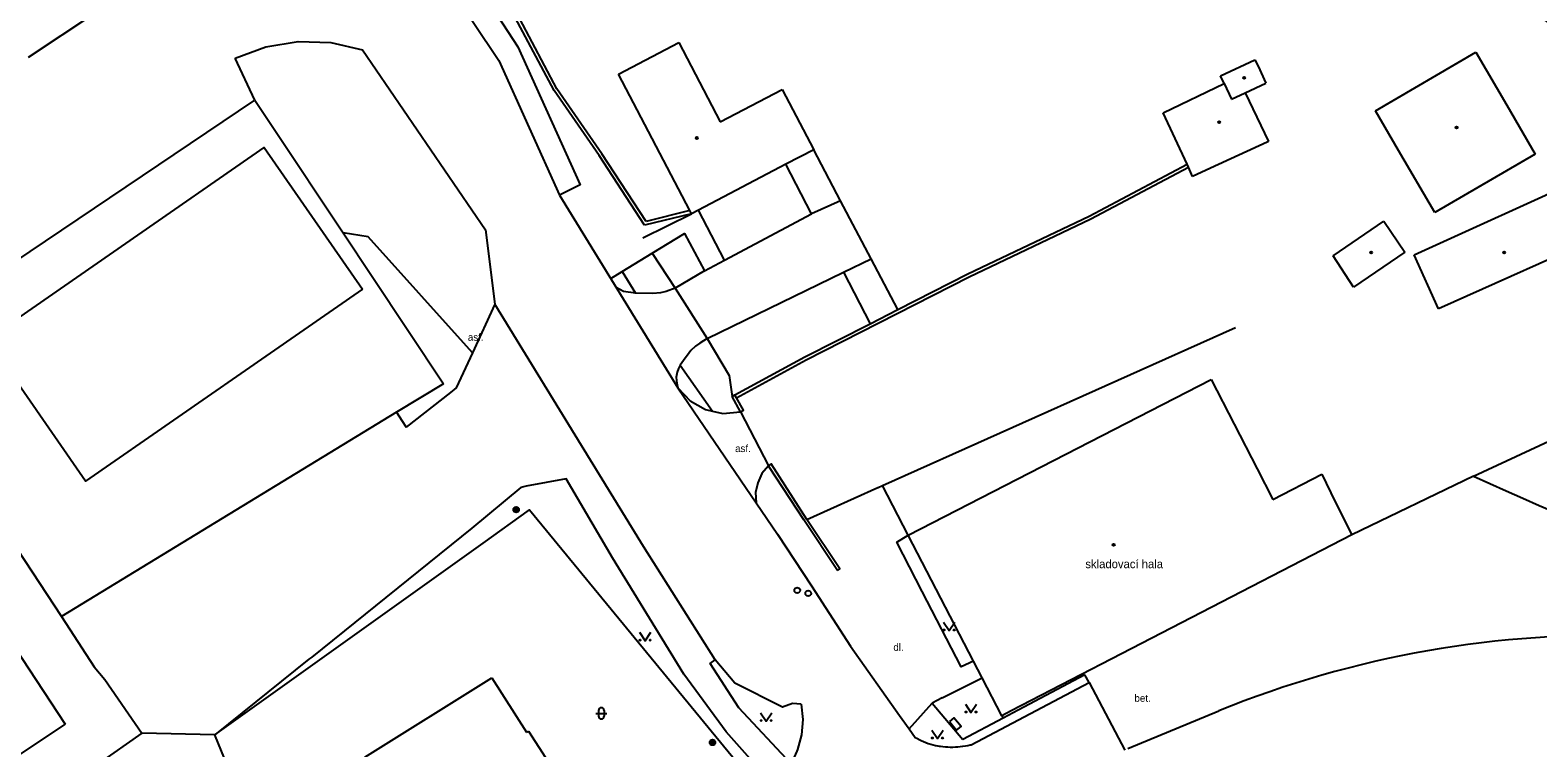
# Model space of a CAD drawing. Extents: x -596024 to -594475, y -1163820 to -1161957.
# Drawn here: x -595757.5 to -595623.3, y -1163560.7 to -1163496.8 of the extents above; entities that cross this region are included whole.
import ezdxf

# ---------------------------------------------------------------- set-up
doc = ezdxf.new("R2010")
doc.units = 0
for name, color, linetype in [('Level 10', 7, 'Continuous'), ('Level 11', 7, 'Continuous'), ('Level 24', 7, 'Continuous'), ('Level 25', 7, 'Continuous'), ('Level 28', 7, 'Continuous'), ('Level 36', 7, 'Continuous'), ('Level 39', 7, 'Continuous'), ('Level 40', 7, 'Continuous'), ('Level 41', 7, 'Continuous'), ('Level 5', 7, 'Continuous'), ('Level 7', 7, 'Continuous'), ('Level 8', 7, 'Continuous')]:
    doc.layers.add(name, color=color, linetype=linetype)

msp = doc.modelspace()

# ---------------------------------------------------------------- linework, layer by layer
at = {"layer": 'Level 10'}
for points in [[(-595757.92, -1163453.09), (-595741.69, -1163476.98), (-595741.56, -1163482.89), (-595743.36, -1163486.36), (-595745.78, -1163489.78), (-595748.3, -1163492.49), (-595751.79, -1163495.34), (-595757.69, -1163499.28)], [(-595724.78, -1163487.56), (-595722.54, -1163489.46), (-595715.79, -1163499.55), (-595710.39, -1163511.53)], [(-595739.26, -1163499.32), (-595736.53, -1163498.31), (-595733.66, -1163497.84), (-595730.76, -1163497.93), (-595727.92, -1163498.58)], [(-595737.51, -1163503.08), (-595739.26, -1163499.32)], [(-595727.92, -1163498.58), (-595716.98, -1163514.63)], [(-595710.39, -1163511.53), (-595699.85, -1163528.68)], [(-595699.85, -1163528.68), (-595692.89, -1163538.92)], [(-595692.89, -1163538.92), (-595690.99, -1163541.72), (-595687.96, -1163546.32)], [(-595696.54, -1163552.92), (-595702.92, -1163542.83)], [(-595687.96, -1163546.32), (-595684.48, -1163551.68)], [(-595684.48, -1163551.68), (-595680.12, -1163557.86), (-595679.26, -1163559.07), (-595678.73, -1163559.82)], [(-595688.87, -1163556.85), (-595689.64, -1163556.8), (-595690.53, -1163557.12), (-595694.78, -1163555), (-595696.54, -1163552.92)], [(-595673.75, -1163560.47), (-595663.25, -1163554.94)], [(-595688.87, -1163556.85), (-595688.72, -1163558.23), (-595688.85, -1163559.59), (-595689.21, -1163560.91), (-595689.27, -1163561.04), (-595689.77, -1163562.16)], [(-595659.79, -1163560.82), (-595651.7, -1163557.46)], [(-595678.73, -1163559.82), (-595678.58, -1163559.9), (-595678.31, -1163560.04), (-595678.19, -1163560.1), (-595677.98, -1163560.19), (-595677.78, -1163560.27), (-595677.57, -1163560.35), (-595677.35, -1163560.42), (-595677.14, -1163560.48), (-595676.92, -1163560.53), (-595676.88, -1163560.54), (-595676.74, -1163560.56), (-595676.7, -1163560.57), (-595676.6, -1163560.59), (-595676.48, -1163560.61), (-595676.26, -1163560.64), (-595676.04, -1163560.66), (-595675.82, -1163560.67), (-595675.6, -1163560.68), (-595675.37, -1163560.68), (-595675.15, -1163560.67), (-595674.93, -1163560.65), (-595674.71, -1163560.63), (-595674.49, -1163560.6), (-595674.25, -1163560.57), (-595674.03, -1163560.53), (-595673.82, -1163560.49), (-595673.75, -1163560.47)]]:
    msp.add_lwpolyline(points, dxfattribs=at)
at = {"layer": 'Level 11'}
for points in [[(-595629.04, -1163536.55), (-595591.66, -1163519.19), (-595606.47, -1163494.58), (-595616.79, -1163500.27), (-595661.7, -1163466.96)], [(-595724.78, -1163487.56), (-595723.56, -1163485.84), (-595720.72, -1163488.13), (-595714.1, -1163498.32), (-595708.56, -1163510.62), (-595710.39, -1163511.53)], [(-595727.92, -1163519.9), (-595752.59, -1163537), (-595761.34, -1163524.38), (-595736.67, -1163507.28), (-595727.92, -1163519.9)], [(-595685.37, -1163512.03), (-595687.96, -1163513.19), (-595690.25, -1163508.78)], [(-595695.71, -1163517.32), (-595698.03, -1163512.86)], [(-595702.96, -1163515.34), (-595698.64, -1163513.18)], [(-595697.49, -1163518.27), (-595695.71, -1163517.32), (-595687.96, -1163513.19)], [(-595718.15, -1163525.58), (-595727.42, -1163515.25), (-595729.65, -1163514.89)], [(-595716.98, -1163514.63), (-595716.14, -1163521.25), (-595718.15, -1163525.58), (-595719.58, -1163528.68), (-595720.1, -1163529.1), (-595724.03, -1163532.2)], [(-595702.14, -1163516.71), (-595699.27, -1163514.93), (-595697.49, -1163518.27), (-595700.08, -1163519.81)], [(-595705.83, -1163518.95), (-595704.8, -1163518.33), (-595702.14, -1163516.71), (-595700.08, -1163519.81), (-595697.26, -1163524.31), (-595695.28, -1163527.59), (-595695.03, -1163529.45)], [(-595704.8, -1163518.33), (-595703.62, -1163520.26)], [(-595697.26, -1163524.31), (-595685.1, -1163518.4), (-595682.65, -1163517.21)], [(-595685.1, -1163518.4), (-595682.75, -1163522.98)], [(-595700.08, -1163519.81), (-595700.89, -1163520.12), (-595701.41, -1163520.22), (-595702.07, -1163520.28), (-595703.62, -1163520.26), (-595704.69, -1163520.12), (-595705.34, -1163519.75)], [(-595707.63, -1163535.14), (-595716.14, -1163521.25)], [(-595688.37, -1163540.4), (-595682.06, -1163537.57), (-595682.03, -1163537.56), (-595681.63, -1163537.38), (-595650.22, -1163523.31)], [(-595697.26, -1163524.31), (-595697.9, -1163524.7), (-595698.28, -1163524.99), (-595698.7, -1163525.37), (-595698.86, -1163525.57), (-595699.36, -1163526.24), (-595699.66, -1163526.68), (-595699.79, -1163526.97), (-595699.93, -1163527.3), (-595700, -1163527.75), (-595699.99, -1163528.04), (-595699.96, -1163528.28), (-595699.85, -1163528.68)], [(-595699.66, -1163526.68), (-595696.76, -1163530.76)], [(-595699.85, -1163528.68), (-595698.77, -1163529.84), (-595697.39, -1163530.62), (-595696.76, -1163530.76), (-595695.85, -1163530.96), (-595694.27, -1163530.82)], [(-595724.9, -1163530.86), (-595724.43, -1163531.59), (-595724.03, -1163532.2)], [(-595702.92, -1163542.83), (-595707.63, -1163535.14)], [(-595691.79, -1163535.63), (-595692.37, -1163536.32), (-595692.75, -1163537.14), (-595692.93, -1163538.02), (-595692.89, -1163538.92)], [(-595705.66, -1163543.84), (-595709.8, -1163536.8), (-595713.35, -1163537.46), (-595713.83, -1163537.55), (-595718.19, -1163541.19), (-595732.45, -1163552.66), (-595732.7, -1163552.86), (-595741.07, -1163559.59)], [(-595629.04, -1163536.55), (-595639.87, -1163541.78)], [(-595679.34, -1163541.81), (-595681.63, -1163537.38)], [(-595673.54, -1163553.03), (-595674.63, -1163553.52), (-595678.1, -1163546.82), (-595680.36, -1163542.44), (-595679.34, -1163541.81)], [(-595695.54, -1163559.33), (-595699.31, -1163554.2), (-595705.66, -1163543.84)], [(-595694.42, -1163557.18), (-595696.97, -1163553.23), (-595696.54, -1163552.92)], [(-595676.32, -1163556.3), (-595672.77, -1163554.51)], [(-595689.77, -1163562.16), (-595694.42, -1163557.18)], [(-595679.26, -1163559.07), (-595677.22, -1163556.78)], [(-595671.02, -1163557.89), (-595670.91, -1163558.1)], [(-595691.28, -1163564.14), (-595695.54, -1163559.33)]]:
    msp.add_lwpolyline(points, dxfattribs=at)
for centre, radius, start, end in [((-595508.74, -1163274.35), 288.48, 245.3546, 255.5395), ((-595617.48, -1163641.17), 90.43, 87.6683, 112.2356)]:
    msp.add_arc(centre, radius, start, end, dxfattribs=at)
at = {"layer": 'Level 24'}
msp.add_lwpolyline([(-595675.67, -1163558.4), (-595675.04, -1163559.18), (-595674.65, -1163558.86), (-595675.28, -1163558.08)], close=True, dxfattribs=at)
at = {"layer": 'Level 25'}
for centre, radius in [((-595714.25, -1163539.54), 0.25), ((-595714.25, -1163539.54), 0.2), ((-595714.25, -1163539.54), 0.15), ((-595714.25, -1163539.54), 0.1), ((-595714.25, -1163539.54), 0.05), ((-595696.77, -1163560.27), 0.25), ((-595696.77, -1163560.27), 0.2), ((-595696.77, -1163560.27), 0.15), ((-595696.77, -1163560.27), 0.1), ((-595696.77, -1163560.27), 0.05)]:
    msp.add_circle(centre, radius, dxfattribs=at)
at = {"layer": 'Level 28'}
for centre in [(-595689.23, -1163546.72), (-595688.25, -1163546.99)]:
    msp.add_circle(centre, 0.25, dxfattribs=at)
at = {"layer": 'Level 36'}
for p, q in [((-595707.17, -1163557.68), (-595706.17, -1163557.68)), ((-595706.92, -1163557.43), (-595706.92, -1163557.93)), ((-595706.42, -1163557.43), (-595706.42, -1163557.93))]:
    msp.add_line(p, q, dxfattribs=at)
for points in [[(-595703.27, -1163550.46), (-595702.77, -1163551.21), (-595702.27, -1163550.46)], [(-595676.21, -1163549.55), (-595675.71, -1163550.3), (-595675.21, -1163549.55)], [(-595674.26, -1163556.86), (-595673.76, -1163557.61), (-595673.26, -1163556.86)], [(-595692.49, -1163557.62), (-595691.99, -1163558.37), (-595691.49, -1163557.62)], [(-595677.25, -1163559.17), (-595676.75, -1163559.92), (-595676.25, -1163559.17)]]:
    msp.add_lwpolyline(points, dxfattribs=at)
for centre in [(-595676.16, -1163550.25), (-595675.26, -1163550.25), (-595703.22, -1163551.16), (-595702.32, -1163551.16), (-595692.44, -1163558.32), (-595691.54, -1163558.32), (-595674.21, -1163557.56), (-595673.31, -1163557.56), (-595677.2, -1163559.87), (-595676.3, -1163559.87)]:
    msp.add_circle(centre, 0.05, dxfattribs=at)
for centre, start, end in [((-595706.67, -1163557.43), 0, 180), ((-595706.67, -1163557.93), 180, 0)]:
    msp.add_arc(centre, 0.25, start, end, dxfattribs=at)
at = {"layer": 'Level 39'}
for centre, radius in [((-595649.45, -1163501.08), 0.09), ((-595649.45, -1163501.08), 0.0398), ((-595651.67, -1163505.03), 0.09), ((-595651.67, -1163505.03), 0.0398), ((-595630.53, -1163505.5), 0.09), ((-595630.53, -1163505.5), 0.0398), ((-595698.16, -1163506.44), 0.09), ((-595698.16, -1163506.44), 0.0398), ((-595638.13, -1163516.64), 0.09), ((-595638.13, -1163516.64), 0.0398), ((-595626.3, -1163516.64), 0.09), ((-595626.3, -1163516.64), 0.0398), ((-595661.06, -1163542.67), 0.09), ((-595661.06, -1163542.67), 0.0398)]:
    msp.add_circle(centre, radius, dxfattribs=at)
at = {"layer": 'Level 5'}
for points in [[(-595705.14, -1163500.77), (-595699.78, -1163497.95)], [(-595699.78, -1163497.95), (-595696.08, -1163505)], [(-595651.55, -1163500.91), (-595648.48, -1163499.47)], [(-595648.48, -1163499.47), (-595648.21, -1163500.04)], [(-595637.76, -1163504.02), (-595628.83, -1163498.81)], [(-595628.83, -1163498.81), (-595626.07, -1163503.53)], [(-595698.78, -1163512.91), (-595705.14, -1163500.77)], [(-595648.21, -1163500.04), (-595647.5, -1163501.55)], [(-595696.08, -1163505), (-595690.58, -1163502.11)], [(-595690.58, -1163502.11), (-595687.76, -1163507.48)], [(-595656.65, -1163504.21), (-595651.23, -1163501.59)], [(-595651.23, -1163501.59), (-595651.55, -1163500.91)], [(-595651.23, -1163501.59), (-595650.57, -1163502.99)], [(-595649.35, -1163502.42), (-595647.5, -1163501.55)], [(-595650.57, -1163502.99), (-595649.35, -1163502.42)], [(-595649.35, -1163502.42), (-595647.29, -1163506.75)], [(-595626.07, -1163503.53), (-595623.54, -1163507.87)], [(-595654.52, -1163508.76), (-595656.65, -1163504.21)], [(-595635.69, -1163507.56), (-595637.76, -1163504.02)], [(-595687.76, -1163507.48), (-595690.25, -1163508.78), (-595698.03, -1163512.86), (-595698.64, -1163513.18)], [(-595647.4, -1163506.8), (-595652.44, -1163509.12)], [(-595647.29, -1163506.75), (-595647.4, -1163506.8)], [(-595632.47, -1163513.08), (-595635.69, -1163507.56)], [(-595654.4, -1163509.04), (-595654.52, -1163508.76)], [(-595623.54, -1163507.87), (-595632.47, -1163513.08)], [(-595654.03, -1163509.86), (-595654.4, -1163509.04)], [(-595652.44, -1163509.12), (-595654.03, -1163509.86)], [(-595634.32, -1163516.85), (-595619.03, -1163509.9)], [(-595698.64, -1163513.18), (-595698.78, -1163512.91)], [(-595641.52, -1163516.92), (-595637, -1163513.84)], [(-595637, -1163513.84), (-595635.14, -1163516.62)], [(-595616.75, -1163514.76), (-595632.15, -1163521.66)], [(-595639.7, -1163519.73), (-595641.52, -1163516.92)], [(-595635.14, -1163516.62), (-595639.7, -1163519.73)], [(-595632.15, -1163521.66), (-595634.32, -1163516.85)], [(-595777.5, -1163523.45), (-595754.4, -1163558.64)], [(-595679.34, -1163541.81), (-595652.37, -1163527.94)], [(-595652.37, -1163527.94), (-595648.28, -1163535.89)], [(-595648.28, -1163535.89), (-595646.88, -1163538.63)], [(-595646.88, -1163538.63), (-595642.54, -1163536.39)], [(-595642.54, -1163536.39), (-595641.33, -1163538.83)], [(-595641.33, -1163538.83), (-595639.87, -1163541.78)], [(-595671.02, -1163557.89), (-595672.77, -1163554.51), (-595673.54, -1163553.03), (-595679.34, -1163541.81)], [(-595639.87, -1163541.78), (-595670.18, -1163557.44)], [(-595727.71, -1163561.57), (-595716.4, -1163554.51)], [(-595716.4, -1163554.51), (-595713.32, -1163559.36)], [(-595670.18, -1163557.44), (-595671.02, -1163557.89)], [(-595754.4, -1163558.64), (-595766.94, -1163566.98)], [(-595713.32, -1163559.36), (-595713.15, -1163559.25)], [(-595713.15, -1163559.25), (-595711.63, -1163561.6)]]:
    msp.add_lwpolyline(points, dxfattribs=at)
at = {"layer": 'Level 7'}
for points in [[(-595710.88, -1163502.22), (-595714.33, -1163495.7)], [(-595710.62, -1163502.05), (-595713.92, -1163495.83)], [(-595706.86, -1163508), (-595710.88, -1163502.22)], [(-595706.61, -1163507.84), (-595710.62, -1163502.05)], [(-595770.44, -1163525.25), (-595737.51, -1163503.08)], [(-595737.51, -1163503.08), (-595735.86, -1163505.56), (-595729.65, -1163514.89), (-595727.07, -1163518.78), (-595720.73, -1163528.32)], [(-595685.37, -1163512.03), (-595687.76, -1163507.48)], [(-595702.81, -1163514.21), (-595706.86, -1163508)], [(-595702.67, -1163513.87), (-595706.61, -1163507.84)], [(-595680.28, -1163521.72), (-595674.04, -1163518.54), (-595663.24, -1163513.39), (-595654.52, -1163508.76)], [(-595694.62, -1163529.57), (-595688.42, -1163526.2), (-595673.91, -1163518.81), (-595663.1, -1163513.65), (-595654.4, -1163509.04)], [(-595698.78, -1163512.91), (-595702.67, -1163513.87)], [(-595698.64, -1163513.18), (-595702.81, -1163514.21)], [(-595680.28, -1163521.72), (-595682.65, -1163517.21)], [(-595694.77, -1163529.31), (-595688.56, -1163525.94), (-595682.75, -1163522.98), (-595680.28, -1163521.72)], [(-595770.44, -1163525.25), (-595765.25, -1163533.04), (-595754.73, -1163549.06)], [(-595720.73, -1163528.32), (-595724.9, -1163530.86), (-595754.73, -1163549.06)], [(-595695.03, -1163529.45), (-595694.77, -1163529.31)], [(-595694.27, -1163530.82), (-595695.03, -1163529.45)], [(-595694.62, -1163529.57), (-595694.77, -1163529.31)], [(-595694.27, -1163530.82), (-595694.01, -1163530.67), (-595694.62, -1163529.57)], [(-595688.37, -1163540.4), (-595691.55, -1163535.47), (-595691.79, -1163535.63)], [(-595688.64, -1163540.44), (-595691.71, -1163535.78), (-595691.79, -1163535.63)], [(-595741.07, -1163559.59), (-595717.2, -1163542.53), (-595713.05, -1163539.56), (-595692.51, -1163564.58), (-595701.06, -1163571.37), (-595700.66, -1163571.88)], [(-595685.64, -1163544.96), (-595688.64, -1163540.44)], [(-595685.64, -1163544.96), (-595685.43, -1163544.82), (-595688.37, -1163540.4)], [(-595754.73, -1163549.06), (-595751.8, -1163553.52), (-595750.86, -1163554.65)], [(-595663.62, -1163554.24), (-595669.57, -1163557.39), (-595670.91, -1163558.1), (-595674.49, -1163560)], [(-595663.25, -1163554.94), (-595663.62, -1163554.24)], [(-595750.86, -1163554.65), (-595747.56, -1163559.43)], [(-595676.32, -1163556.3), (-595677.22, -1163556.78)], [(-595677.22, -1163556.78), (-595674.49, -1163560)], [(-595747.56, -1163559.43), (-595751.45, -1163562.16), (-595779.5, -1163580.69), (-595795.04, -1163590.96), (-595885.34, -1163650.62), (-595913.22, -1163610.14)], [(-595734.61, -1163575.4), (-595741.07, -1163559.59)]]:
    msp.add_lwpolyline(points, dxfattribs=at)
at = {"layer": 'Level 8'}
for points in [[(-595682.65, -1163517.21), (-595685.37, -1163512.03)], [(-595694.27, -1163530.82), (-595691.79, -1163535.63)], [(-595663.25, -1163554.94), (-595660.06, -1163560.96)], [(-595741.07, -1163559.59), (-595747.56, -1163559.43)]]:
    msp.add_lwpolyline(points, dxfattribs=at)

# ---------------------------------------------------------------- texts
at = {"layer": 'Level 40'}
for s, p in [('asf.', (-595718.55, -1163524.5)), ('asf.', (-595694.76, -1163534.41)), ('dl.', (-595680.67, -1163552.11)), ('bet.', (-595659.21, -1163556.65))]:
    msp.add_text(s, height=0.65, dxfattribs=at).set_placement(p)
at = {"layer": 'Level 41'}
msp.add_text('skladovací hala', height=0.75, dxfattribs=at).set_placement((-595663.58, -1163544.75))

doc.saveas('drawing.dxf')
